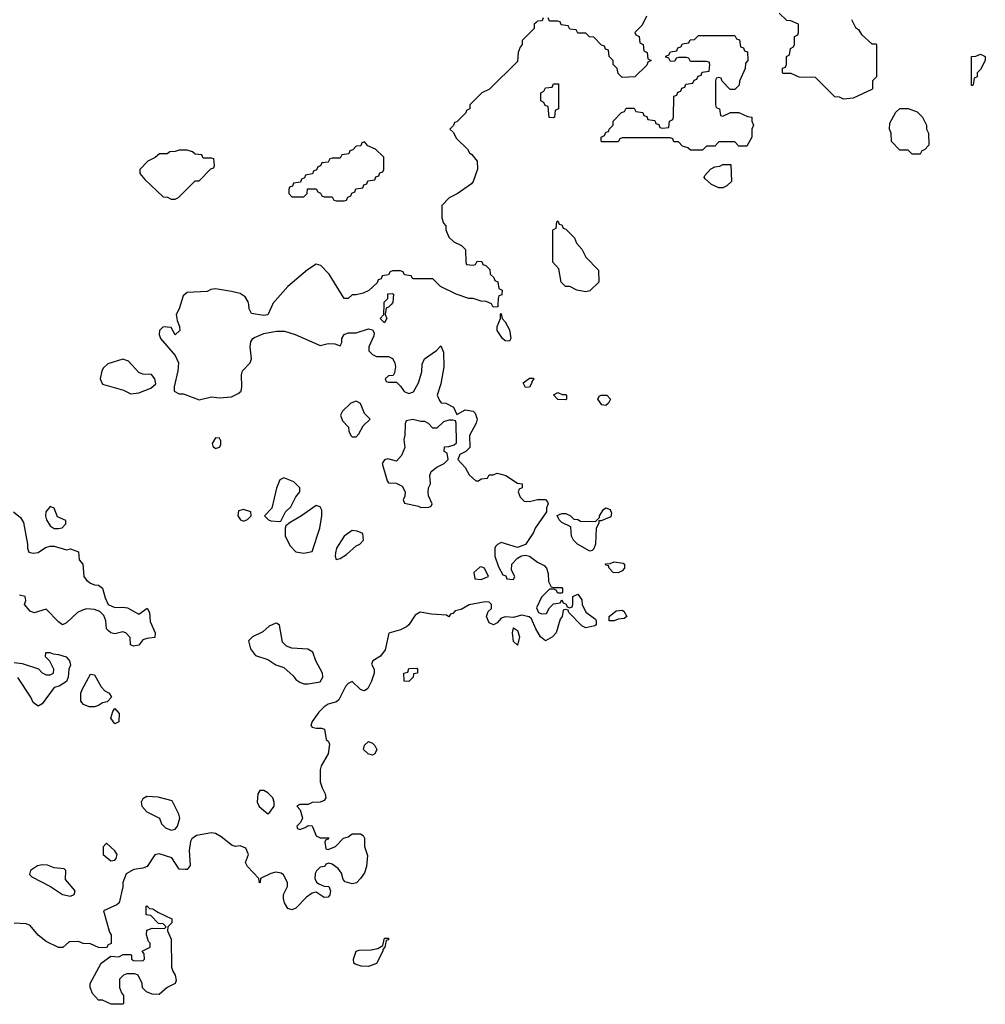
# Model space of a CAD drawing. Header units: inches. Extents: x 2380249 to 2585472, y 382747 to 546448.
# Tile 496 of 626: x 2549178 to 2553974, y 436526 to 441413. Entities that reach past the tile are written whole.
import ezdxf

# ---------------------------------------------------------------- set-up
doc = ezdxf.new("R2010")
doc.units = ezdxf.units.IN
doc.header["$MEASUREMENT"] = 0
for name, color, linetype in [('C5443', 7, 'Continuous'), ('C5444', 7, 'Continuous'), ('C5453', 7, 'Continuous'), ('C5454', 7, 'Continuous')]:
    doc.layers.add(name, color=color, linetype=linetype)

msp = doc.modelspace()

# ---------------------------------------------------------------- linework, layer by layer
at = {"layer": 'C5443', "color": 4}
for points, elevation in [([(2549976.9, 440000), (2549970, 439978), (2549956, 439950), (2549959.6, 439919.6), (2549972, 439890), (2549974, 439870), (2549950, 439848.7), (2549930, 439886), (2549890, 439888), (2549872, 439870), (2549871.3, 439850), (2549878, 439830), (2549950, 439746), (2549967.3, 439710), (2549964, 439670), (2549944.7, 439590), (2549946, 439570), (2549970, 439556), (2549990, 439556), (2550000, 439552.2)], 36), ([(2549146.8, 438970), (2549182, 438942), (2549197.3, 438917.3), (2549217.3, 438810), (2549216.3, 438790), (2549222.8, 438770), (2549244.4, 438764.4), (2549270, 438768.4), (2549306.2, 438793.8), (2549330, 438800.5), (2549350, 438799.3), (2549410, 438781), (2549430, 438786), (2549470, 438771.3), (2549472.7, 438732.7), (2549491.3, 438711.3), (2549496.3, 438650), (2549510.4, 438630.4), (2549530, 438616.3), (2549550, 438607.3), (2549570, 438606), (2549590, 438592), (2549603, 438543), (2549618, 438510), (2549650, 438494.8), (2549690, 438497.3), (2549713.7, 438493.7), (2549770, 438462), (2549811.6, 438491.6), (2549822, 438470), (2549825.4, 438425.4), (2549851.3, 438370), (2549850, 438346), (2549810, 438342), (2549790, 438335.3), (2549770, 438309), (2549743.1, 438303.1), (2549728, 438310), (2549727.3, 438347.3), (2549706, 438370), (2549690, 438375.3), (2549650, 438364), (2549630, 438369.2), (2549618.9, 438378.9), (2549609.4, 438390), (2549605.2, 438430), (2549596, 438456), (2549575.5, 438475.5), (2549550, 438485.2), (2549510, 438489.2), (2549490, 438482.7), (2549466, 438470), (2549410, 438419), (2549390, 438409), (2549370, 438424), (2549310, 438488), (2549250, 438469), (2549230, 438478), (2549202, 438510), (2549208, 438530), (2549206, 438550), (2549177.2, 438557.2)], 32), ([(2549150, 438222), (2549190, 438218), (2549271, 438191), (2549290, 438172), (2549310, 438162), (2549330, 438162), (2549346, 438170), (2549348, 438190), (2549328.4, 438228.4), (2549306, 438250), (2549307.3, 438272.7), (2549327.3, 438272.7), (2549344.7, 438264.7), (2549370, 438262.8), (2549409.2, 438250.8), (2549426, 438230), (2549431, 438210), (2549422, 438190), (2549418, 438150), (2549410, 438128), (2549374.4, 438105.6), (2549350, 438099), (2549290, 438018), (2549270, 438006), (2549244.7, 438024.7), (2549234, 438050), (2549168.7, 438148.7)], 32), ([(2550000, 437195.8), (2549970, 437197.2), (2549933.1, 437253.1), (2549870, 437273.2), (2549850, 437268.7), (2549810.6, 437209.4), (2549790, 437201.2), (2549745.4, 437194.6), (2549706.8, 437173.2), (2549691, 437130), (2549691, 437109), (2549672, 437030), (2549659.8, 437020.2), (2549594, 436990), (2549623.6, 436883.6), (2549632, 436870), (2549631.6, 436828.4), (2549618, 436822), (2549610, 436806), (2549570, 436808), (2549530, 436826), (2549492.7, 436827.3), (2549470, 436838), (2549423.6, 436836.4), (2549391.6, 436808.4), (2549370, 436808.7), (2549310, 436837.2), (2549270, 436869.3), (2549230, 436917.2), (2549210, 436926), (2549150.9, 436929.1)], 36)]:
    msp.add_lwpolyline(points, dxfattribs=dict(at, elevation=elevation))
for points, elevation in [([(2549690, 439728.7), (2549615.3, 439704.7), (2549594.4, 439685.6), (2549586, 439670), (2549578, 439630), (2549590, 439604.7), (2549693.7, 439573.7), (2549730, 439556), (2549770, 439561), (2549830, 439584.7), (2549853.6, 439606.4), (2549848.7, 439630), (2549832.5, 439652.5), (2549790, 439654), (2549770, 439661.2), (2549718.6, 439718.6)], 36), ([(2549330, 438997.2), (2549308.2, 438970), (2549306.4, 438950), (2549310.7, 438930), (2549330, 438900.7), (2549350, 438888), (2549370, 438887.3), (2549388.8, 438891.1), (2549408, 438910), (2549407.3, 438927.3), (2549365.1, 438945.1), (2549348.8, 438988.9)], 36), ([(2549550, 438002), (2549523.1, 438003.1), (2549494.6, 438014.6), (2549482, 438030), (2549482, 438070), (2549488.4, 438088.4), (2549530, 438164.7), (2549550, 438162), (2549582, 438102), (2549601.4, 438081.4), (2549622, 438070), (2549634, 438050), (2549612, 438028), (2549590, 438022), (2549570, 438008.7)], 32), ([(2549650, 437918), (2549630, 437946), (2549640.4, 437979.6), (2549650, 437994), (2549671.3, 437970), (2549670, 437928)], 32), ([(2549810, 437558), (2549790, 437546), (2549782, 437530), (2549784.7, 437510), (2549810, 437481), (2549872, 437450), (2549882, 437422), (2549902.5, 437402.5), (2549930, 437390.8), (2549950, 437396), (2549961.2, 437410), (2549973.2, 437450), (2549969.2, 437470), (2549935.5, 437535.5), (2549865.4, 437554.6)], 36), ([(2549610, 437326), (2549592.7, 437307.3), (2549592, 437270), (2549630, 437238), (2549650, 437242), (2549658, 437250), (2549662, 437270), (2549650, 437288)], 36), ([(2549290, 437218), (2549266.7, 437213.3), (2549231, 437190), (2549226, 437170), (2549238, 437158), (2549330.9, 437110.9), (2549390, 437071.3), (2549430, 437062), (2549448.4, 437071.6), (2549454, 437090), (2549405.6, 437145.6), (2549408, 437190), (2549399, 437199), (2549350, 437204), (2549316.6, 437216.6)], 36), ([(2549870, 436575.3), (2549836.4, 436576.4), (2549808, 436588), (2549787.3, 436607.3), (2549786, 436630), (2549766, 436670), (2549750, 436678), (2549710, 436678), (2549694, 436670), (2549674, 436650), (2549674, 436610), (2549683.6, 436583.6), (2549694, 436570), (2549694, 436530), (2549690, 436526), (2549632.7, 436527.3), (2549590, 436546), (2549570, 436546), (2549540.4, 436580.4), (2549528, 436610), (2549528, 436630), (2549582, 436730), (2549630, 436764.7), (2549670, 436762), (2549692.7, 436772.7), (2549730, 436774), (2549734, 436770), (2549734, 436750), (2549743.6, 436743.6), (2549790, 436742), (2549798, 436750), (2549796.4, 436776.4), (2549786, 436790), (2549826, 436810), (2549826, 436830), (2549818, 436838), (2549808, 436870), (2549810, 436894), (2549836.4, 436903.6), (2549898, 436902), (2549906, 436910), (2549890, 436926), (2549867.3, 436927.3), (2549830, 436966), (2549806, 436970), (2549806, 437010), (2549810, 437014), (2549822, 437002), (2549839.6, 436999.6), (2549863.6, 436983.6), (2549934, 436950), (2549934, 436930), (2549914, 436910), (2549912, 436890), (2549931, 436850), (2549932, 436710), (2549938, 436690), (2549950.8, 436670.8), (2549955.3, 436644.7), (2549950.8, 436629.2), (2549910, 436609)], 36)]:
    msp.add_lwpolyline(points, close=True, dxfattribs=dict(at, elevation=elevation))
at = {"layer": 'C5444', "color": 4, "elevation": 36}
for points in [[(2550000, 440766), (2549970, 440766), (2549950, 440758), (2549923.6, 440756.4), (2549910, 440748), (2549872.7, 440747.3), (2549851.6, 440728.4), (2549814, 440710), (2549774, 440670), (2549774, 440650), (2549799.6, 440619.6), (2549890, 440534), (2549911.6, 440531.6), (2549930, 440522), (2549950, 440522), (2549966, 440530), (2550000, 440564)], [(2550000, 440050.5), (2549990, 440042), (2549976.9, 440000)]]:
    msp.add_lwpolyline(points, dxfattribs=at)
at = {"layer": 'C5453', "color": 4, "elevation": 36}
for points in [[(2550433.9, 440000), (2550410, 439948.7), (2550390, 439945.2), (2550330, 439955.3), (2550318.6, 439978.6), (2550315.3, 440000)], [(2551022.8, 440000), (2551010, 439986), (2550998, 439982), (2550994, 439950), (2551002, 439930), (2550990, 439908), (2550968, 439930), (2550986, 439950), (2550987.9, 440000)], [(2551553.1, 440000), (2551552.7, 439987.3), (2551530, 439986), (2551523, 440000)], [(2550000, 439552.2), (2550070, 439526), (2550130, 439541), (2550170, 439536), (2550230, 439541), (2550263.1, 439556.9), (2550278, 439570), (2550282, 439590), (2550279, 439650), (2550284, 439670), (2550322, 439710), (2550329, 439730), (2550322.7, 439790), (2550326.3, 439813.7), (2550335.3, 439830), (2550344.1, 439835.9), (2550390, 439854.8), (2550453.6, 439866.4), (2550492.9, 439867.1), (2550546, 439850), (2550670, 439796), (2550710, 439806), (2550743.6, 439803.6), (2550770, 439794), (2550778, 439810), (2550778, 439830), (2550790, 439851.3), (2550810, 439858), (2550850, 439858), (2550910, 439878), (2550930, 439874), (2550938, 439858), (2550936.9, 439843.1), (2550912, 439790), (2550912, 439770), (2550930, 439752), (2550950, 439742), (2551010, 439742), (2551030, 439732), (2551042, 439710), (2551044.7, 439690), (2551039.6, 439660.4), (2551032.7, 439647.3), (2551010, 439646), (2550994, 439630), (2550998, 439618), (2551010, 439614), (2551050, 439614), (2551070, 439594), (2551087.1, 439567.1), (2551110, 439558), (2551134.6, 439565.4), (2551158, 439610), (2551174.6, 439665.4), (2551176.4, 439703.6), (2551188, 439730), (2551248.7, 439771.3), (2551270, 439794), (2551283.6, 439763.6), (2551284.7, 439690), (2551270, 439606), (2551252, 439550), (2551263.6, 439523.6), (2551272, 439512), (2551294, 439510), (2551332, 439490), (2551350, 439454), (2551390, 439476), (2551430.7, 439470.7), (2551439.8, 439459.8), (2551450.9, 439430.9), (2551444.7, 439410), (2551412, 439350), (2551414, 439290), (2551394, 439270), (2551364.7, 439255.3), (2551354, 439230), (2551391.2, 439191.1), (2551410, 439154), (2551443.6, 439123.6), (2551456.4, 439123.6), (2551470, 439134), (2551502, 439138), (2551510, 439154), (2551530, 439154), (2551550, 439162), (2551570, 439158), (2551592, 439150), (2551650, 439112), (2551674, 439110), (2551674, 439090), (2551658, 439082), (2551654, 439070), (2551663.6, 439043.6), (2551683.6, 439023.6), (2551710, 439022), (2551750, 439032), (2551790, 439032), (2551799.6, 439019.6), (2551802, 439010), (2551794, 438990), (2551794, 438970), (2551738, 438890), (2551730, 438868), (2551690, 438808.7), (2551650, 438794), (2551570, 438818), (2551551.2, 438808.9), (2551542, 438798), (2551538, 438790), (2551538, 438750), (2551556.9, 438696.9), (2551578, 438658), (2551592.7, 438652.7), (2551598, 438638), (2551630, 438634), (2551638, 438650), (2551620.4, 438680.4), (2551622, 438710), (2551650, 438741), (2551670, 438751.3), (2551690, 438756), (2551710, 438751), (2551750, 438721), (2551783.6, 438703.6), (2551794, 438690), (2551803.6, 438663.6), (2551804.7, 438624.7), (2551818, 438598), (2551830, 438594), (2551870, 438594), (2551874, 438590), (2551874, 438570), (2551870, 438566), (2551850, 438566), (2551842, 438582), (2551830, 438586), (2551810, 438586), (2551792, 438568), (2551770, 438546), (2551745.4, 438494.6), (2551754, 438470), (2551770, 438464.7), (2551794, 438466), (2551810, 438494), (2551830, 438514), (2551862, 438518), (2551870, 438534), (2551878, 438518), (2551892.7, 438512.7), (2551898, 438498), (2551910, 438494), (2551922, 438498), (2551926, 438510), (2551926, 438550), (2551950, 438562), (2551970, 438534), (2551971.3, 438510), (2551990, 438472), (2552038, 438438), (2552042, 438430), (2552042, 438410), (2552035.3, 438404.7), (2551990, 438395.3), (2551970, 438404), (2551906, 438470), (2551902, 438482), (2551890, 438486), (2551878, 438482), (2551872, 438450), (2551862.8, 438437.2), (2551843, 438370), (2551824, 438350), (2551790, 438329.4), (2551765.2, 438350), (2551741.2, 438390), (2551719.3, 438439.3), (2551709.2, 438449.2), (2551670, 438457.2), (2551630, 438446), (2551590, 438448.7), (2551570, 438442), (2551550, 438419), (2551530.8, 438409.2), (2551510, 438419.3), (2551496, 438450), (2551504.5, 438475.5), (2551522, 438490), (2551522, 438510), (2551510, 438522), (2551490, 438524), (2551410, 438509.2), (2551370, 438486), (2551341, 438479), (2551330, 438466), (2551318, 438462), (2551310, 438449), (2551298, 438458), (2551223.2, 438463.2), (2551167.5, 438472.5), (2551142, 438458), (2551111.3, 438410), (2551099.8, 438400.2), (2551070, 438384), (2551011.3, 438368.7), (2550994, 438286), (2550970, 438254), (2550932, 438230), (2550925.4, 438214.6), (2550938, 438190), (2550938, 438170), (2550926, 438130), (2550906.4, 438093.6), (2550890, 438082), (2550883.1, 438083.1), (2550870, 438088), (2550830, 438128), (2550810, 438118), (2550796.9, 438103.1), (2550763.6, 438036.4), (2550752, 438028), (2550710, 438015.3), (2550690, 438002), (2550663.4, 437976.6), (2550631, 437930), (2550624.7, 437910), (2550630, 437902), (2550650, 437896), (2550676.9, 437896.9), (2550691.2, 437891.1), (2550701, 437841), (2550712, 437830), (2550716.9, 437816.9), (2550710.6, 437770), (2550676, 437710), (2550671, 437690), (2550671, 437630), (2550679.8, 437599.8), (2550696, 437570), (2550698, 437550), (2550690, 437538), (2550671.2, 437528.9), (2550630, 437528), (2550610, 437518), (2550570, 437518), (2550554, 437510), (2550571.6, 437491.6), (2550582, 437450), (2550572, 437428), (2550554, 437410), (2550558, 437398), (2550570, 437394), (2550596.4, 437403.6), (2550610, 437414), (2550630, 437412), (2550650, 437362), (2550670, 437352), (2550712.7, 437352.7), (2550710, 437346), (2550698, 437342), (2550694, 437330), (2550698, 437298), (2550710, 437294), (2550746, 437310), (2550786, 437350), (2550810, 437358), (2550830, 437371.3), (2550870, 437372), (2550883.6, 437363.6), (2550891.2, 437351.1), (2550891.3, 437310), (2550905.4, 437265.4), (2550901, 437210), (2550890, 437178), (2550871.3, 437150), (2550850.7, 437129.3), (2550830, 437124), (2550794.6, 437134.6), (2550784.7, 437144.7), (2550776.5, 437176.5), (2550760.2, 437200.2), (2550730, 437222), (2550714, 437226), (2550698, 437222), (2550694, 437210), (2550670, 437206), (2550651.6, 437188.4), (2550645.4, 437174.6), (2550644.7, 437150), (2550651.6, 437131.6), (2550663.6, 437123.6), (2550690, 437112), (2550714, 437110), (2550722, 437090), (2550718, 437070), (2550710, 437058), (2550690, 437055.3), (2550650, 437082), (2550630, 437078), (2550602.8, 437057.2), (2550550, 437004), (2550530, 436995.3), (2550510, 437002), (2550494, 437030), (2550488.8, 437051.1), (2550488.8, 437071.1), (2550508, 437110), (2550508, 437130), (2550488.4, 437168.4), (2550476.4, 437176.4), (2550450, 437182), (2550425.4, 437174.6), (2550374, 437150), (2550372, 437130), (2550368.4, 437128.4), (2550366, 437150), (2550309, 437210), (2550299, 437230), (2550314, 437270), (2550301.2, 437301.2), (2550272.9, 437312.9), (2550250, 437308.7), (2550233.6, 437313.6), (2550178, 437358), (2550150, 437374), (2550130, 437377.2), (2550055.5, 437364.5), (2550032.5, 437347.5), (2550026.2, 437333.8), (2550020.5, 437290), (2550025.4, 437214.6), (2550010, 437195.3), (2550000, 437195.8)]]:
    msp.add_lwpolyline(points, dxfattribs=at)
for points in [[(2551610, 439818), (2551590, 439819), (2551575.3, 439830), (2551549.3, 439870), (2551549.1, 439890.9), (2551566, 439930), (2551566, 439950), (2551570, 439954), (2551574, 439930), (2551590, 439914), (2551610, 439874), (2551618, 439830)], [(2551690, 439588), (2551678, 439610), (2551710, 439634), (2551730, 439634), (2551732, 439630), (2551722, 439618), (2551722, 439610), (2551710, 439588.7)], [(2551890, 439526), (2551850, 439528.7), (2551828.7, 439551.3), (2551850, 439562), (2551872.7, 439552.7), (2551890, 439552), (2551894, 439550), (2551894, 439530)], [(2552090, 439498), (2552070, 439502), (2552049.3, 439529.3), (2552056.4, 439543.6), (2552066, 439550), (2552094, 439550), (2552112, 439530), (2552102, 439510)], [(2550850, 439519), (2550822, 439510), (2550782, 439470), (2550772, 439450), (2550782, 439422), (2550811.3, 439390), (2550812, 439370), (2550822, 439350), (2550830, 439342), (2550850, 439342), (2550863.1, 439356.9), (2550883.2, 439396.8), (2550918, 439430), (2550890, 439458), (2550870, 439508)], [(2551130, 439428), (2551098, 439422), (2551092.7, 439407.3), (2551091.6, 439351.6), (2551086, 439330), (2551091, 439290), (2551074.8, 439250), (2551050, 439222), (2551007.1, 439232.9), (2550990, 439228), (2550978, 439210), (2551003.6, 439123.6), (2551010, 439114), (2551047.3, 439112.7), (2551078, 439098), (2551092, 439070), (2551091.6, 439048.4), (2551082, 439030), (2551090, 439014), (2551158.8, 438998.8), (2551170, 438992), (2551210, 438994), (2551222, 438998), (2551226, 439010), (2551208, 439050), (2551206, 439070), (2551208, 439090), (2551218, 439110), (2551215.3, 439150), (2551222, 439170), (2551250, 439192), (2551286, 439210), (2551306, 439230), (2551302, 439262), (2551286, 439270), (2551287.3, 439292.7), (2551310, 439294), (2551336.4, 439303.6), (2551347.3, 439312.7), (2551346, 439410), (2551342, 439422), (2551330, 439426), (2551310, 439426), (2551283.6, 439416.4), (2551250, 439386), (2551230, 439386), (2551208.4, 439408.4), (2551190, 439418), (2551170, 439418)], [(2550150, 439337.2), (2550134.8, 439310), (2550136.9, 439296.9), (2550150, 439284.7), (2550170, 439291.3), (2550177, 439303), (2550176.5, 439323.5), (2550170, 439336)], [(2550490, 439139), (2550470.8, 439129.2), (2550452.8, 439087.2), (2550430.8, 438989.2), (2550394, 438950), (2550414, 438930), (2550425.4, 438925.4), (2550470, 438922), (2550475.3, 438924.7), (2550499, 438970), (2550524.5, 438995.5), (2550550, 439044.7), (2550568.7, 439070), (2550568.7, 439090), (2550539.5, 439119.5)], [(2550650, 439002), (2550578, 438950), (2550522, 438918), (2550499.6, 438900.4), (2550496, 438890), (2550497.3, 438850), (2550521.4, 438801.4), (2550550, 438772), (2550590, 438764.7), (2550630, 438774), (2550669, 438890), (2550679.5, 438950), (2550678, 438978), (2550670, 438995.3)], [(2550290, 438982), (2550264.7, 438975.3), (2550262, 438950), (2550274, 438930), (2550290, 438924.7), (2550310, 438932), (2550328, 438950), (2550326, 438970)], [(2552010, 438775.3), (2551948.7, 438810), (2551929, 438830), (2551919, 438850), (2551915.3, 438895.3), (2551870, 438918), (2551858, 438930), (2551848, 438952), (2551870, 438962), (2551890, 438962), (2551914, 438950), (2551930, 438934), (2551950, 438932), (2551963.6, 438923.6), (2552038, 438922), (2552058, 438942), (2552058, 438950), (2552078, 438982), (2552090, 438991), (2552110, 438982), (2552116.9, 438963.1), (2552114.4, 438945.6), (2552066, 438926), (2552054, 438926), (2552054, 438914), (2552042, 438890), (2552038, 438810), (2552030, 438786), (2552022, 438778)], [(2550830, 438877.2), (2550790, 438849.2), (2550750.8, 438790), (2550746, 438766), (2550744.7, 438750), (2550750, 438734), (2550770, 438738), (2550801.5, 438758.5), (2550850, 438801), (2550868, 438810), (2550886, 438830), (2550882, 438862), (2550854.6, 438874.6)], [(2552150, 438668), (2552126, 438670), (2552106, 438690), (2552102, 438702), (2552090, 438706), (2552087.3, 438712.7), (2552110, 438714), (2552130, 438722), (2552175.3, 438715.3), (2552182, 438710), (2552182, 438690), (2552170, 438678)], [(2551470, 438698), (2551463.6, 438696.4), (2551434, 438670), (2551438, 438638), (2551470, 438634), (2551490, 438642), (2551506, 438650), (2551486, 438690)], [(2552130, 438429), (2552106, 438430), (2552106, 438450), (2552140.4, 438479.6), (2552170, 438482), (2552178, 438478), (2552194, 438450), (2552179.6, 438440.4), (2552150, 438438)], [(2550450, 438418), (2550416.9, 438403.1), (2550385.4, 438374.6), (2550334, 438350), (2550314, 438330), (2550324.7, 438290), (2550350, 438258), (2550410, 438238), (2550450, 438211.3), (2550490, 438198), (2550536.3, 438156.3), (2550550, 438138), (2550570, 438124.7), (2550590, 438116), (2550610, 438116), (2550670, 438126), (2550684, 438150), (2550682, 438170), (2550648.7, 438230), (2550633.6, 438273.6), (2550609, 438289), (2550530, 438294), (2550504, 438304), (2550484, 438324), (2550468, 438408), (2550456.4, 438416.4)], [(2551650, 438308), (2551630, 438326), (2551625.2, 438370), (2551630, 438394), (2551650, 438382), (2551661, 438350)], [(2551110, 438128.7), (2551088, 438130), (2551086, 438170), (2551106, 438174), (2551110, 438192), (2551150, 438194), (2551154, 438190), (2551154, 438170), (2551134, 438166), (2551132, 438150)], [(2550930, 437762), (2550908, 437770), (2550885.2, 437790), (2550890, 437812), (2550910, 437831), (2550930, 437822), (2550942, 437810), (2550951.2, 437791.1), (2550942, 437770)], [(2550390, 437588), (2550370, 437588), (2550361, 437570), (2550358, 437530), (2550367.3, 437507.3), (2550410, 437472), (2550420.4, 437479.6), (2550442, 437510), (2550442, 437530), (2550435.3, 437550), (2550410, 437575.3)], [(2550910, 436714), (2550874.6, 436714.6), (2550844.7, 436724.7), (2550838, 436730), (2550835.3, 436750), (2550848.7, 436790), (2550864.7, 436795.3), (2550923.1, 436796.9), (2550956.4, 436803.6), (2550982, 436818), (2550990, 436854), (2551010, 436854), (2551010, 436846), (2550998, 436842), (2550992, 436810), (2550982, 436798), (2550982, 436790), (2550950, 436728.7)]]:
    msp.add_lwpolyline(points, close=True, dxfattribs=at)
at = {"layer": 'C5454', "color": 4, "elevation": 36}
for points in [[(2553310, 441414), (2553330, 441374), (2553343.6, 441363.6), (2553359.6, 441339.6), (2553410, 441294), (2553430, 441294), (2553434, 441290), (2553434, 441130), (2553414, 441110), (2553414, 441070), (2553410, 441066), (2553316.9, 441023.1), (2553270, 441018), (2553250, 441028), (2553226, 441030), (2553130, 441126), (2553050, 441128), (2553010, 441146), (2552970, 441146), (2552966, 441150), (2552967.3, 441172.7), (2552982, 441178), (2552986, 441190), (2552986, 441230), (2553002, 441238), (2553006, 441270), (2553022, 441278), (2553026, 441290), (2553026, 441330), (2553042, 441338), (2553046, 441350), (2553046, 441390), (2553007.3, 441407.3), (2552988.4, 441408.4), (2552950, 441446)], [(2551778, 441422), (2551772.7, 441407.3), (2551750, 441406), (2551742, 441398), (2551734, 441390), (2551734, 441370), (2551674, 441310), (2551674, 441290), (2551663.6, 441276.4), (2551654, 441250), (2551650, 441206), (2551511.2, 441068.9), (2551474, 441050), (2551422, 440998), (2551414, 440990), (2551414, 440970), (2551398, 440962), (2551394, 440950), (2551350, 440906), (2551338, 440902), (2551332.7, 440887.3), (2551314, 440870), (2551332.7, 440852.7), (2551345.4, 440825.4), (2551402, 440770), (2551411.6, 440751.6), (2551423.6, 440743.6), (2551450.9, 440710.9), (2551451.2, 440671.1), (2551431, 440610), (2551422, 440598), (2551350.9, 440549.1), (2551311.6, 440528.4), (2551274, 440490), (2551274, 440430), (2551283.6, 440403.6), (2551294, 440390), (2551294, 440370), (2551310, 440334), (2551334, 440310), (2551371.6, 440291.6), (2551392.7, 440272.7), (2551394, 440210), (2551398, 440198), (2551430, 440194), (2551442, 440198), (2551450, 440214), (2551472.7, 440212.7), (2551478, 440198), (2551492.7, 440192.7), (2551512.7, 440172.7), (2551514, 440150), (2551532.7, 440132.7), (2551538, 440118), (2551552.7, 440112.7), (2551558, 440078), (2551574, 440070), (2551572.7, 440047.3), (2551558, 440042), (2551554, 440030), (2551553.1, 440000)], [(2552292, 441430), (2552270, 441386), (2552234, 441350), (2552238, 441338), (2552254, 441330), (2552258, 441298), (2552274, 441290), (2552278, 441258), (2552294, 441250), (2552298, 441218), (2552314, 441210), (2552298, 441202), (2552292.7, 441187.3), (2552234, 441130), (2552170, 441126), (2552150, 441146), (2552146, 441170), (2552126, 441190), (2552126, 441210), (2552106, 441230), (2552102, 441262), (2552087.3, 441267.3), (2552082, 441282), (2552067.3, 441287.3), (2552030, 441326), (2552007.3, 441327.3), (2551990, 441346), (2551950, 441346), (2551942, 441362), (2551910, 441366), (2551902, 441382), (2551867.3, 441387.3), (2551862, 441402), (2551850, 441406), (2551810, 441406), (2551802, 441422)], [(2550000, 440564), (2550050, 440614), (2550070, 440614), (2550127.3, 440672.7), (2550142, 440678), (2550146, 440690), (2550142, 440722), (2550130, 440726), (2550090, 440726), (2550082, 440742), (2550050, 440746), (2550036.4, 440756.4), (2550010, 440766), (2550000, 440766)], [(2551523, 440000), (2551522, 440002), (2551494.6, 440014.6), (2551470, 440015.3), (2551430, 440029), (2551409.1, 440029.1), (2551346, 440050), (2551268.4, 440088.4), (2551230, 440126), (2551130, 440126), (2551122, 440142), (2551090, 440146), (2551082, 440162), (2551070, 440166), (2551030, 440166), (2551018, 440162), (2551010, 440146), (2550978, 440142), (2550972.7, 440127.3), (2550958, 440122), (2550952.7, 440107.3), (2550911.6, 440068.4), (2550883.6, 440056.4), (2550850, 440048), (2550830, 440048), (2550810, 440028.7), (2550790, 440028.7), (2550715.3, 440150), (2550673.6, 440193.6), (2550650, 440199), (2550608.1, 440171.9), (2550510, 440089), (2550435.9, 440004.1), (2550433.9, 440000)], [(2550315.3, 440000), (2550313.3, 440013.3), (2550297.7, 440037.7), (2550273.3, 440053.3), (2550230, 440063.6), (2550150, 440077.2), (2550126.8, 440073.2), (2550110, 440064), (2550010, 440059), (2550000, 440050.5)], [(2550987.9, 440000), (2550988.4, 440011.6), (2551006, 440030), (2551007.3, 440052.7), (2551030, 440054), (2551034, 440050), (2551032, 440010), (2551022.8, 440000)]]:
    msp.add_lwpolyline(points, dxfattribs=at)
for points in [[(2552730, 441066), (2552707.3, 441067.3), (2552667.3, 441107.3), (2552662, 441122), (2552650, 441126), (2552638, 441122), (2552634, 441110), (2552634, 440990), (2552638, 440978), (2552654, 440970), (2552658, 440938), (2552670, 440934), (2552708, 440952), (2552750, 440952), (2552792.7, 440932.7), (2552814, 440930), (2552814, 440910), (2552822, 440890), (2552814, 440870), (2552814, 440830), (2552790, 440786), (2552750, 440786), (2552730, 440806), (2552650, 440806), (2552630, 440786), (2552590, 440786), (2552570, 440766), (2552510, 440766), (2552496.4, 440776.4), (2552470, 440786), (2552450, 440806), (2552427.3, 440807.3), (2552422, 440822), (2552410, 440826), (2552170, 440826), (2552158, 440822), (2552150, 440806), (2552070, 440806), (2552066, 440810), (2552066, 440830), (2552082, 440838), (2552090, 440854), (2552102, 440858), (2552106, 440870), (2552126, 440890), (2552126, 440910), (2552167.3, 440952.7), (2552182, 440958), (2552190, 440974), (2552230, 440974), (2552238, 440958), (2552272.7, 440952.7), (2552278, 440938), (2552292.7, 440932.7), (2552298, 440918), (2552332.7, 440912.7), (2552338, 440898), (2552352.7, 440892.7), (2552358, 440878), (2552370, 440874), (2552402, 440878), (2552406, 440910), (2552422, 440918), (2552426, 440930), (2552427.3, 441032.7), (2552442, 441038), (2552447.3, 441052.7), (2552462, 441058), (2552467.3, 441072.7), (2552482, 441078), (2552487.3, 441092.7), (2552522, 441098), (2552527.3, 441112.7), (2552542, 441118), (2552547.3, 441132.7), (2552562, 441138), (2552567.3, 441152.7), (2552602, 441158), (2552606, 441190), (2552602, 441202), (2552590, 441206), (2552510, 441206), (2552502, 441222), (2552490, 441226), (2552450, 441226), (2552438, 441222), (2552432.7, 441207.3), (2552410, 441206), (2552402, 441222), (2552387.3, 441227.3), (2552387.3, 441232.7), (2552402, 441238), (2552410, 441254), (2552442, 441258), (2552447.3, 441272.7), (2552462, 441278), (2552470, 441294), (2552502, 441298), (2552507.3, 441312.7), (2552530, 441314), (2552550, 441334), (2552730, 441334), (2552738, 441318), (2552752.7, 441312.7), (2552758, 441278), (2552772.7, 441272.7), (2552778, 441258), (2552792.7, 441252.7), (2552794, 441210), (2552783.6, 441196.4), (2552782, 441170), (2552752.7, 441107.3), (2552751.6, 441088.4)], [(2553906, 441086), (2553906, 441230), (2553927.3, 441232.7), (2553950, 441242), (2553974, 441230), (2553974, 441210), (2553950, 441166), (2553934, 441150), (2553934, 441130), (2553918, 441122), (2553914, 441090), (2553910, 441086)], [(2551830, 440926), (2551807.3, 440927.3), (2551802, 440982), (2551787.3, 440987.3), (2551782, 441002), (2551766, 441010), (2551766, 441050), (2551782, 441058), (2551790, 441074), (2551822, 441078), (2551830, 441094), (2551854, 441094), (2551854, 440970), (2551838, 440962), (2551834, 440930)], [(2553610, 440746), (2553590, 440766), (2553550, 440766), (2553508.4, 440808.4), (2553506, 440850), (2553498, 440870), (2553500.4, 440899.6), (2553530, 440954), (2553550, 440972), (2553590, 440972), (2553635.3, 440955.3), (2553662, 440930), (2553682, 440890), (2553682, 440870), (2553692, 440850), (2553694, 440790), (2553672.7, 440767.3), (2553658, 440762), (2553650, 440746)], [(2550890, 440806), (2550878, 440802), (2550872.7, 440787.3), (2550850, 440786), (2550832.7, 440767.3), (2550818, 440762), (2550812.7, 440747.3), (2550778, 440742), (2550770, 440726), (2550730, 440726), (2550718, 440722), (2550710, 440706), (2550678, 440702), (2550672.7, 440687.3), (2550658, 440682), (2550652.7, 440667.3), (2550638, 440662), (2550632.7, 440647.3), (2550598, 440642), (2550592.7, 440627.3), (2550578, 440622), (2550572.7, 440607.3), (2550538, 440602), (2550532.7, 440587.3), (2550518, 440582), (2550514, 440570), (2550514, 440550), (2550530, 440534), (2550590, 440534), (2550606, 440550), (2550607.3, 440572.7), (2550650, 440574), (2550658, 440558), (2550672.7, 440552.7), (2550678, 440538), (2550690, 440534), (2550730, 440534), (2550738, 440518), (2550750, 440514), (2550790, 440514), (2550802, 440518), (2550807.3, 440532.7), (2550822, 440538), (2550827.3, 440552.7), (2550842, 440558), (2550847.3, 440572.7), (2550882, 440578), (2550887.3, 440592.7), (2550902, 440598), (2550907.3, 440612.7), (2550942, 440618), (2550947.3, 440632.7), (2550962, 440638), (2550967.3, 440652.7), (2550982, 440658), (2550986, 440670), (2550986, 440730), (2550946, 440770), (2550907.3, 440787.3)], [(2552650, 440578), (2552614.6, 440594.6), (2552583.1, 440623.1), (2552578, 440630), (2552580.4, 440639.6), (2552608.8, 440671.1), (2552630, 440682), (2552654.6, 440685.4), (2552670, 440694), (2552710, 440694), (2552714, 440610), (2552690, 440588), (2552670, 440578)], [(2551990, 440062), (2551946, 440070), (2551910, 440088), (2551889.1, 440089.1), (2551868, 440110), (2551856.4, 440176.4), (2551826, 440210), (2551826, 440370), (2551842, 440378), (2551846, 440410), (2551850, 440414), (2551858, 440398), (2551870, 440394), (2551878, 440378), (2551890, 440374), (2551934, 440330), (2551943.6, 440303.6), (2551970, 440274), (2551990, 440234), (2552052, 440170), (2552054, 440110), (2552010, 440068)]]:
    msp.add_lwpolyline(points, close=True, dxfattribs=at)

doc.saveas('drawing.dxf')
